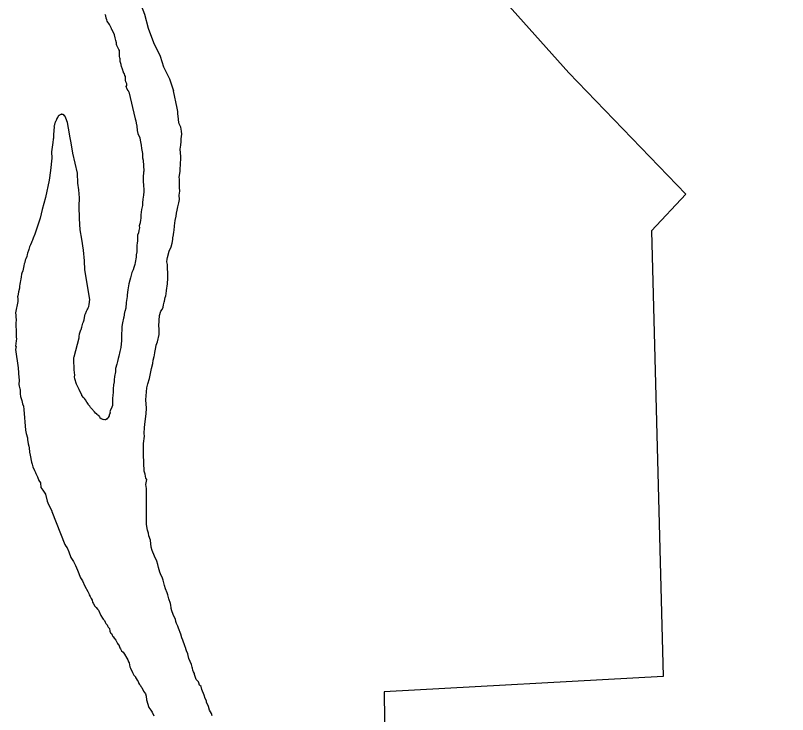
# Model space of a CAD drawing. Extents: x -939622 to -934222, y 1383701 to 1385301.
# Drawn here: x -935900.86 to -935894.15, y 1383958.16 to 1383964.24 of the extents above; entities that cross this region are included whole.
import ezdxf

# ---------------------------------------------------------------- set-up
doc = ezdxf.new("R2010")
doc.units = 0
doc.layers.add('Level 7', color=7, linetype='Continuous')
doc.layers.add('Level 9', color=7, linetype='Continuous')

msp = doc.modelspace()

# ---------------------------------------------------------------- linework, layer by layer
at = {"layer": 'Level 7'}
for points in [[(-935900.6023, 1383968.7155), (-935897.7491, 1383965.6451), (-935896.0468, 1383963.7409)], [(-935897.6511, 1383958.3597), (-935897.6053, 1383954.3937), (-935889.3156, 1383954.721), (-935889.2347, 1383950.7073), (-935885.2992, 1383950.8163), (-935885.4351, 1383958.8848), (-935885.4892, 1383964.1179)], [(-935896.0468, 1383963.7409), (-935895.031, 1383962.6847), (-935895.3312, 1383962.3664), (-935895.2287, 1383958.492), (-935897.6511, 1383958.3597)]]:
    msp.add_lwpolyline(points, dxfattribs=at)
at = {"layer": 'Level 9'}
for points in [[(-935899.8037, 1383964.4202), (-935899.7684, 1383964.3406), (-935899.7352, 1383964.2507), (-935899.7021, 1383964.1276), (-935899.6548, 1383964.0046), (-935899.598, 1383963.8863), (-935899.5696, 1383963.7916), (-935899.5175, 1383963.6875), (-935899.4811, 1383963.5838)], [(-935899.871, 1383963.5756), (-935899.8774, 1383963.5874), (-935899.8838, 1383963.5993), (-935899.8935, 1383963.62), (-935899.8878, 1383963.6292), (-935899.8881, 1383963.6383), (-935899.8883, 1383963.6443), (-935899.8915, 1383963.6502), (-935899.8979, 1383963.662), (-935899.8984, 1383963.6771), (-935899.8989, 1383963.6921), (-935899.8994, 1383963.7072), (-935899.9057, 1383963.716), (-935899.9091, 1383963.7309), (-935899.9155, 1383963.7428), (-935899.9158, 1383963.7518), (-935899.9188, 1383963.7517), (-935899.9222, 1383963.7636), (-935899.9255, 1383963.7725), (-935899.9353, 1383963.7963), (-935899.9357, 1383963.8083), (-935899.9358, 1383963.8113), (-935899.9391, 1383963.8203), (-935899.9457, 1383963.8381), (-935899.9462, 1383963.8532), (-935899.9467, 1383963.8682), (-935899.9497, 1383963.8681), (-935899.9503, 1383963.8862), (-935899.9507, 1383963.8982), (-935899.951, 1383963.9072), (-935899.9519, 1383963.9343), (-935899.9582, 1383963.9431), (-935899.9743, 1383963.9787), (-935899.9776, 1383963.9876), (-935899.978, 1383963.9997), (-935899.9847, 1383964.0205), (-935899.9885, 1383964.0445), (-935899.9954, 1383964.0714), (-935900.0148, 1383964.1129), (-935900.021, 1383964.1187), (-935900.0212, 1383964.1247), (-935900.0244, 1383964.1306), (-935900.0374, 1383964.1603), (-935900.0594, 1383964.1897), (-935900.0628, 1383964.2016), (-935900.0663, 1383964.2166), (-935900.0698, 1383964.2345), (-935900.0762, 1383964.2463)], [(-935899.871, 1383963.5756), (-935899.8141, 1383963.339)], [(-935899.4516, 1383963.4339), (-935899.4811, 1383963.5838)], [(-935899.431, 1383962.6399), (-935899.4323, 1383962.676), (-935899.4277, 1383962.7123), (-935899.4288, 1383962.7423), (-935899.4302, 1383962.7814), (-935899.4316, 1383962.8175), (-935899.432, 1383962.8295), (-935899.4251, 1383962.884), (-935899.4219, 1383962.9593), (-935899.4198, 1383962.9835), (-935899.4179, 1383963.0137), (-935899.4232, 1383963.0767), (-935899.4185, 1383963.11), (-935899.4167, 1383963.1432), (-935899.4146, 1383963.1673), (-935899.4101, 1383963.2066), (-935899.4141, 1383963.2336), (-935899.4183, 1383963.2665), (-935899.4312, 1383963.2901), (-935899.4344, 1383963.296), (-935899.4387, 1383963.329), (-935899.4391, 1383963.341), (-935899.4429, 1383963.3619), (-935899.4438, 1383963.386), (-935899.4445, 1383963.404), (-935899.4516, 1383963.4339)], [(-935900.1479, 1383960.7733), (-935900.1598, 1383960.7822), (-935900.1692, 1383960.7939), (-935900.1943, 1383960.823), (-935900.2036, 1383960.8317), (-935900.2101, 1383960.8435), (-935900.2226, 1383960.8581), (-935900.2229, 1383960.8641), (-935900.2354, 1383960.8787), (-935900.2481, 1383960.8963), (-935900.2545, 1383960.9081), (-935900.2576, 1383960.911), (-935900.2638, 1383960.9168), (-935900.2795, 1383960.9342), (-935900.2796, 1383960.9372), (-935900.3025, 1383960.9876), (-935900.3089, 1383960.9994), (-935900.3124, 1383961.0113), (-935900.3252, 1383961.0349), (-935900.3389, 1383961.0795), (-935900.3426, 1383961.0974), (-935900.3401, 1383961.1126), (-935900.3448, 1383961.1576), (-935900.3455, 1383961.1756), (-935900.3458, 1383961.1846), (-935900.3462, 1383961.1936), (-935900.3471, 1383961.2177), (-935900.3477, 1383961.2357), (-935900.3489, 1383961.2658), (-935900.3461, 1383961.2719), (-935900.3012, 1383961.4362), (-935900.3016, 1383961.4482), (-935900.2995, 1383961.4723), (-935900.2941, 1383961.4876), (-935900.2888, 1383961.5059), (-935900.2859, 1383961.509), (-935900.2777, 1383961.5304), (-935900.2699, 1383961.5638), (-935900.2644, 1383961.576), (-935900.2591, 1383961.5943), (-935900.2514, 1383961.6307), (-935900.2489, 1383961.6428), (-935900.246, 1383961.6459), (-935900.2378, 1383961.6673), (-935900.235, 1383961.6735), (-935900.2323, 1383961.6796), (-935900.2266, 1383961.6888), (-935900.2239, 1383961.698), (-935900.2184, 1383961.7102), (-935900.216, 1383961.7253), (-935900.2087, 1383961.7708), (-935900.2513, 1383962.0281), (-935900.2542, 1383962.1062), (-935900.2636, 1383962.1992), (-935900.2792, 1383962.2949), (-935900.2942, 1383962.3757), (-935900.2979, 1383962.4749), (-935900.3018, 1383962.5801), (-935900.2985, 1383962.6525), (-935900.3042, 1383962.7245), (-935900.3124, 1383962.7814), (-935900.3156, 1383962.8686), (-935900.3581, 1383963.0416), (-935900.3704, 1383963.1314), (-935900.3811, 1383963.1762), (-935900.3932, 1383963.26), (-935900.404, 1383963.3078), (-935900.4174, 1383963.3464), (-935900.4272, 1383963.3671), (-935900.4302, 1383963.367), (-935900.4365, 1383963.3758), (-935900.4396, 1383963.3787), (-935900.4456, 1383963.3785), (-935900.4457, 1383963.3815), (-935900.4456, 1383963.3785), (-935900.4546, 1383963.3781), (-935900.4576, 1383963.378), (-935900.4547, 1383963.3811), (-935900.4577, 1383963.381), (-935900.4606, 1383963.3779), (-935900.4665, 1383963.3747), (-935900.4724, 1383963.3714), (-935900.4753, 1383963.3683), (-935900.4783, 1383963.3682), (-935900.4811, 1383963.3651), (-935900.484, 1383963.362), (-935900.4868, 1383963.3558), (-935900.4898, 1383963.3557), (-935900.4897, 1383963.3527), (-935900.4953, 1383963.3435), (-935900.498, 1383963.3343), (-935900.4979, 1383963.3313)], [(-935899.8141, 1383963.339), (-935899.8105, 1383963.324), (-935899.8067, 1383963.3031), (-935899.7997, 1383963.2763), (-935899.7984, 1383963.2402), (-935899.7914, 1383963.2134), (-935899.7749, 1383963.1749), (-935899.7712, 1383963.1539), (-935899.7636, 1383963.1121), (-935899.7595, 1383963.0821), (-935899.7519, 1383963.0403), (-935899.7513, 1383963.0222), (-935899.7505, 1383963.0012), (-935899.7467, 1383962.9802), (-935899.7401, 1383962.8842), (-935899.7429, 1383962.878), (-935899.7472, 1383962.8327), (-935899.7461, 1383962.8027), (-935899.7444, 1383962.7576), (-935899.7403, 1383962.7276), (-935899.7396, 1383962.7096), (-935899.7444, 1383962.6763), (-935899.7491, 1383962.643), (-935899.7509, 1383962.6098), (-935899.753, 1383962.5856), (-935899.7607, 1383962.5522), (-935899.765, 1383962.5069), (-935899.7668, 1383962.4737), (-935899.7694, 1383962.4616), (-935899.7715, 1383962.4374), (-935899.7794, 1383962.4101), (-935899.7788, 1383962.392), (-935899.784, 1383962.3707), (-935899.7862, 1383962.3496), (-935899.7944, 1383962.3282), (-935899.7962, 1383962.295), (-935899.7956, 1383962.28), (-935899.7978, 1383962.2588), (-935899.8001, 1383962.2407), (-935899.7999, 1383962.2347), (-935899.801, 1383962.1835), (-935899.8061, 1383962.1592), (-935899.8056, 1383962.1472), (-935899.8053, 1383962.1381), (-935899.8156, 1383962.0926), (-935899.8179, 1383962.0745), (-935899.8259, 1383962.0471), (-935899.8342, 1383962.0287), (-935899.8453, 1383962.0042), (-935899.8556, 1383961.9586), (-935899.8608, 1383961.9374), (-935899.8717, 1383961.9069), (-935899.874, 1383961.8887), (-935899.8787, 1383961.8524), (-935899.8861, 1383961.81), (-935899.8855, 1383961.795), (-935899.8926, 1383961.7435), (-935899.8968, 1383961.6952), (-935899.9047, 1383961.6648), (-935899.9074, 1383961.6587), (-935899.9149, 1383961.6162), (-935899.9175, 1383961.6071), (-935899.925, 1383961.5677), (-935899.9298, 1383961.5344), (-935899.9318, 1383961.5072), (-935899.9334, 1383961.471), (-935899.9342, 1383961.4108), (-935899.9362, 1383961.3836), (-935899.9411, 1383961.3534), (-935899.9487, 1383961.3169), (-935899.9562, 1383961.2775), (-935899.9644, 1383961.2561), (-935899.9695, 1383961.2319), (-935899.9746, 1383961.2076), (-935899.9853, 1383961.1711), (-935899.9871, 1383961.1409), (-935899.9947, 1383961.1015), (-935899.9966, 1383961.0713), (-935899.9991, 1383961.0592), (-935899.9989, 1383961.0532), (-935900.004, 1383961.0289), (-935900.0056, 1383960.9927), (-935900.0051, 1383960.9777), (-935900.0074, 1383960.9595), (-935900.0097, 1383960.9414), (-935900.0114, 1383960.9052), (-935900.0128, 1383960.863), (-935900.0122, 1383960.8479), (-935900.0177, 1383960.8327), (-935900.0315, 1383960.8021), (-935900.0342, 1383960.7929), (-935900.0338, 1383960.7839), (-935900.0422, 1383960.7655), (-935900.0419, 1383960.7595), (-935900.0492, 1383960.7434)], [(-935900.4979, 1383963.3313), (-935900.5008, 1383963.3282), (-935900.5007, 1383963.3252), (-935900.5034, 1383963.3191), (-935900.5063, 1383963.316), (-935900.5062, 1383963.313), (-935900.5092, 1383963.3129), (-935900.5147, 1383963.3006), (-935900.5175, 1383963.2945), (-935900.5174, 1383963.2915), (-935900.5173, 1383963.2885), (-935900.5172, 1383963.2855), (-935900.5199, 1383963.2793), (-935900.5228, 1383963.2762), (-935900.5197, 1383963.2733), (-935900.526, 1383963.2008), (-935900.5255, 1383963.1858), (-935900.5249, 1383963.1708), (-935900.5277, 1383963.1646), (-935900.5295, 1383963.1345), (-935900.5415, 1383963.0527), (-935900.5395, 1383962.9986), (-935900.5504, 1383962.8898), (-935900.5624, 1383962.8081), (-935900.5957, 1383962.6563), (-935900.6219, 1383962.553), (-935900.6401, 1383962.4771), (-935900.6671, 1383962.3978), (-935900.6858, 1383962.3369), (-935900.7026, 1383962.3031), (-935900.7079, 1383962.2849), (-935900.7134, 1383962.2726), (-935900.7162, 1383962.2665), (-935900.7244, 1383962.2451), (-935900.7327, 1383962.2267), (-935900.7379, 1383962.2055), (-935900.7406, 1383962.1963), (-935900.7517, 1383962.1718), (-935900.7542, 1383962.1597), (-935900.7567, 1383962.1446), (-935900.7649, 1383962.1232), (-935900.7704, 1383962.1109), (-935900.7727, 1383962.0928), (-935900.7783, 1383962.0805), (-935900.7836, 1383962.0623), (-935900.791, 1383962.0198), (-935900.7992, 1383961.9985), (-935900.8019, 1383961.9893), (-935900.8071, 1383961.9681), (-935900.8093, 1383961.9469), (-935900.8119, 1383961.9348), (-935900.8142, 1383961.9166), (-935900.8167, 1383961.9045), (-935900.8191, 1383961.8863), (-935900.8216, 1383961.8742), (-935900.8214, 1383961.8682), (-935900.8292, 1383961.8378), (-935900.8291, 1383961.8348), (-935900.8339, 1383961.8015), (-935900.8365, 1383961.7923), (-935900.836, 1383961.7773), (-935900.8359, 1383961.7743), (-935900.8352, 1383961.7563), (-935900.8351, 1383961.7533), (-935900.8554, 1383961.6532), (-935900.8516, 1383961.6322), (-935900.8509, 1383961.6142), (-935900.8503, 1383961.5992), (-935900.8518, 1383961.557), (-935900.851, 1383961.5359), (-935900.8499, 1383961.5059), (-935900.8492, 1383961.4878), (-935900.8485, 1383961.4698), (-935900.8505, 1383961.4426), (-935900.847, 1383961.4277), (-935900.8493, 1383961.4095), (-935900.8515, 1383961.3884), (-935900.8536, 1383961.3642), (-935900.8505, 1383961.3613), (-935900.8555, 1383961.3341), (-935900.8315, 1383961.1754), (-935900.83, 1383961.1333), (-935900.8298, 1383961.1273), (-935900.8255, 1383961.0944), (-935900.8245, 1383961.0673), (-935900.8262, 1383961.0311), (-935900.8226, 1383961.0162), (-935900.8187, 1383960.9923), (-935900.8155, 1383960.9864), (-935900.8144, 1383960.9563), (-935900.8142, 1383960.9503), (-935900.8103, 1383960.9263), (-935900.7999, 1383960.8906), (-935900.7965, 1383960.8787), (-935900.7929, 1383960.8638), (-935900.7861, 1383960.843), (-935900.782, 1383960.813), (-935900.7693, 1383960.6329), (-935900.7623, 1383960.606), (-935900.7519, 1383960.5673), (-935900.7513, 1383960.5523)], [(-935899.4457, 1383958.9305), (-935899.4556, 1383958.9542), (-935899.4622, 1383958.9721), (-935899.4659, 1383958.99), (-935899.4789, 1383959.0166), (-935899.4854, 1383959.0314), (-935899.4957, 1383959.0641), (-935899.5024, 1383959.0849), (-935899.5027, 1383959.0909), (-935899.5064, 1383959.1119), (-935899.507, 1383959.1269), (-935899.5235, 1383959.1684), (-935899.5308, 1383959.2013), (-935899.5374, 1383959.2191), (-935899.5508, 1383959.2547), (-935899.5609, 1383959.2844), (-935899.5715, 1383959.3292), (-935899.5782, 1383959.347), (-935899.5946, 1383959.3855), (-935899.6012, 1383959.4003), (-935899.6116, 1383959.4391), (-935899.6186, 1383959.4659), (-935899.6258, 1383959.4957), (-935899.6484, 1383959.54), (-935899.6682, 1383959.5875), (-935899.6753, 1383959.6173), (-935899.6835, 1383959.6772), (-935899.697, 1383959.7158), (-935899.7009, 1383959.7398), (-935899.7078, 1383959.7636), (-935899.7157, 1383959.8145), (-935899.7181, 1383960.1214), (-935899.7183, 1383960.1275), (-935899.7226, 1383960.1604), (-935899.7152, 1383960.2058), (-935899.7217, 1383960.2176), (-935899.7289, 1383960.2505), (-935899.7359, 1383960.2773), (-935899.7365, 1383960.2923), (-935899.741, 1383960.3343), (-935899.7419, 1383960.4366), (-935899.7437, 1383960.4847), (-935899.7419, 1383960.5179), (-935899.7353, 1383960.5814), (-935899.7361, 1383960.6054), (-935899.7351, 1383960.6567), (-935899.728, 1383960.7081), (-935899.7185, 1383960.7747), (-935899.7174, 1383960.8259), (-935899.7231, 1383960.8979), (-935899.7149, 1383961.0006), (-935899.7042, 1383961.0371), (-935899.6909, 1383961.0828), (-935899.6732, 1383961.1707), (-935899.6628, 1383961.2133), (-935899.6579, 1383961.2436), (-935899.6501, 1383961.274), (-935899.6475, 1383961.2861), (-935899.6454, 1383961.3103), (-935899.635, 1383961.3528), (-935899.6328, 1383961.374), (-935899.6218, 1383961.4015), (-935899.6062, 1383961.4653), (-935899.6066, 1383961.4773), (-935899.608, 1383961.5134), (-935899.609, 1383961.5404), (-935899.6034, 1383961.631), (-935899.5927, 1383961.6675), (-935899.5813, 1383961.683), (-935899.5731, 1383961.7043), (-935899.5678, 1383961.7226), (-935899.5627, 1383961.7469), (-935899.56, 1383961.756), (-935899.5552, 1383961.7863), (-935899.5497, 1383961.8015), (-935899.5474, 1383961.8197), (-935899.5424, 1383961.847), (-935899.5357, 1383961.9074), (-935899.5315, 1383961.9558), (-935899.5319, 1383961.9678), (-935899.5358, 1383962.073), (-935899.5397, 1383962.0969), (-935899.5376, 1383962.1211), (-935899.5352, 1383962.1362), (-935899.5192, 1383962.191), (-935899.5026, 1383962.2278), (-935899.4947, 1383962.2582), (-935899.487, 1383962.2916), (-935899.4875, 1383962.3066), (-935899.4824, 1383962.3309), (-935899.4805, 1383962.3581), (-935899.4779, 1383962.3702), (-935899.4734, 1383962.4095), (-935899.4713, 1383962.4337), (-935899.4692, 1383962.4578), (-935899.4585, 1383962.4944), (-935899.4565, 1383962.5215), (-935899.4515, 1383962.5458), (-935899.4436, 1383962.5762), (-935899.4358, 1383962.6096), (-935899.431, 1383962.6399)], [(-935900.1479, 1383960.7733), (-935900.1405, 1383960.768), (-935900.136, 1383960.7638), (-935900.1317, 1383960.7589), (-935900.1257, 1383960.751), (-935900.1209, 1383960.7439), (-935900.1121, 1383960.7354), (-935900.1054, 1383960.7312), (-935900.099, 1383960.7288), (-935900.0947, 1383960.7274)], [(-935900.0797, 1383960.725), (-935900.0947, 1383960.7274)], [(-935900.0583, 1383960.7325), (-935900.0737, 1383960.7252), (-935900.0797, 1383960.725)], [(-935900.0583, 1383960.7325), (-935900.0541, 1383960.7353), (-935900.0528, 1383960.7369), (-935900.0515, 1383960.7396), (-935900.0503, 1383960.7415), (-935900.0492, 1383960.7434)], [(-935900.7513, 1383960.5523), (-935900.744, 1383960.5164), (-935900.7402, 1383960.4955), (-935900.7366, 1383960.4806), (-935900.7322, 1383960.4416), (-935900.7283, 1383960.4177), (-935900.7169, 1383960.3549), (-935900.7103, 1383960.337), (-935900.7035, 1383960.3162), (-935900.6903, 1383960.2836), (-935900.6806, 1383960.2659), (-935900.6773, 1383960.257), (-935900.6642, 1383960.2274), (-935900.6511, 1383960.1978), (-935900.6383, 1383960.1772), (-935900.6337, 1383960.1352), (-935900.6179, 1383960.1117), (-935900.5955, 1383960.0764), (-935900.5813, 1383960.0168), (-935900.5748, 1383960.002), (-935900.5618, 1383959.9754), (-935900.552, 1383959.9547), (-935900.5391, 1383959.9311), (-935900.539, 1383959.928)], [(-935900.539, 1383959.928), (-935900.4263, 1383959.6403), (-935900.4167, 1383959.6256), (-935900.4072, 1383959.6109), (-935900.3908, 1383959.5754), (-935900.3741, 1383959.5278), (-935900.3517, 1383959.4926), (-935900.3324, 1383959.4572), (-935900.3159, 1383959.4156), (-935900.2894, 1383959.3504), (-935900.2734, 1383959.3239), (-935900.2537, 1383959.2765), (-935900.228, 1383959.2323), (-935900.2248, 1383959.2264), (-935900.2184, 1383959.2146), (-935900.2149, 1383959.2027), (-935900.2054, 1383959.188), (-935900.1987, 1383959.1702), (-935900.1892, 1383959.1555), (-935900.1855, 1383959.1375), (-935900.1792, 1383959.1288), (-935900.1663, 1383959.1052), (-935900.1538, 1383959.0936), (-935900.1413, 1383959.079), (-935900.135, 1383959.0702), (-935900.1122, 1383959.0229), (-935900.0993, 1383958.9993), (-935900.093, 1383958.9905), (-935900.0806, 1383958.9789), (-935900.077, 1383958.964), (-935900.0706, 1383958.9522), (-935900.0581, 1383958.9406), (-935900.0548, 1383958.9317), (-935900.0485, 1383958.9229), (-935900.039, 1383958.9112), (-935900.0351, 1383958.8873), (-935900.0286, 1383958.8725), (-935900.0224, 1383958.8667), (-935900.0158, 1383958.8519), (-935900.0094, 1383958.8401), (-935900.0064, 1383958.8402), (-935899.9968, 1383958.8255), (-935899.9842, 1383958.8079), (-935899.9777, 1383958.7961), (-935899.9681, 1383958.7784), (-935899.9617, 1383958.7697), (-935899.9586, 1383958.7668), (-935899.9487, 1383958.743), (-935899.9424, 1383958.7343), (-935899.9328, 1383958.7166), (-935899.9203, 1383958.705), (-935899.9077, 1383958.6874), (-935899.8883, 1383958.652), (-935899.8788, 1383958.6373), (-935899.8721, 1383958.6195), (-935899.8688, 1383958.6106), (-935899.8651, 1383958.5927), (-935899.8616, 1383958.5777), (-935899.8551, 1383958.5659), (-935899.8387, 1383958.5274), (-935899.8355, 1383958.5215), (-935899.8258, 1383958.5038), (-935899.8133, 1383958.4892), (-935899.813, 1383958.4832), (-935899.8067, 1383958.4744), (-935899.7972, 1383958.4597), (-935899.7907, 1383958.4479), (-935899.7842, 1383958.4331), (-935899.7778, 1383958.4243), (-935899.7685, 1383958.4157), (-935899.7652, 1383958.4068), (-935899.7589, 1383958.398), (-935899.7426, 1383958.3655), (-935899.7268, 1383958.342), (-935899.72, 1383958.3212), (-935899.7159, 1383958.2912), (-935899.6953, 1383958.2227), (-935899.6794, 1383958.1993), (-935899.6668, 1383958.1817), (-935899.6537, 1383958.1521)], [(-935899.1465, 1383958.15), (-935899.1533, 1383958.1708), (-935899.1694, 1383958.2003), (-935899.1796, 1383958.2331), (-935899.196, 1383958.2686), (-935899.1964, 1383958.2806), (-935899.2062, 1383958.3013), (-935899.2163, 1383958.331), (-935899.2361, 1383958.3785), (-935899.2431, 1383958.4053), (-935899.2555, 1383958.4169), (-935899.2623, 1383958.4377), (-935899.2656, 1383958.4466), (-935899.2844, 1383958.467), (-935899.301, 1383958.5115), (-935899.3012, 1383958.5175), (-935899.3078, 1383958.5323), (-935899.3144, 1383958.5471), (-935899.318, 1383958.565), (-935899.3214, 1383958.5739), (-935899.3252, 1383958.5979), (-935899.3382, 1383958.6245), (-935899.3481, 1383958.6482), (-935899.3551, 1383958.675), (-935899.3587, 1383958.69), (-935899.3687, 1383958.7167), (-935899.3753, 1383958.7345), (-935899.3755, 1383958.7375), (-935899.3852, 1383958.7582), (-935899.4021, 1383958.8087), (-935899.4089, 1383958.8296), (-935899.419, 1383958.8593), (-935899.4256, 1383958.8741), (-935899.4324, 1383958.8979), (-935899.439, 1383958.9127), (-935899.4457, 1383958.9305)]]:
    msp.add_lwpolyline(points, dxfattribs=at)

doc.saveas('drawing.dxf')
